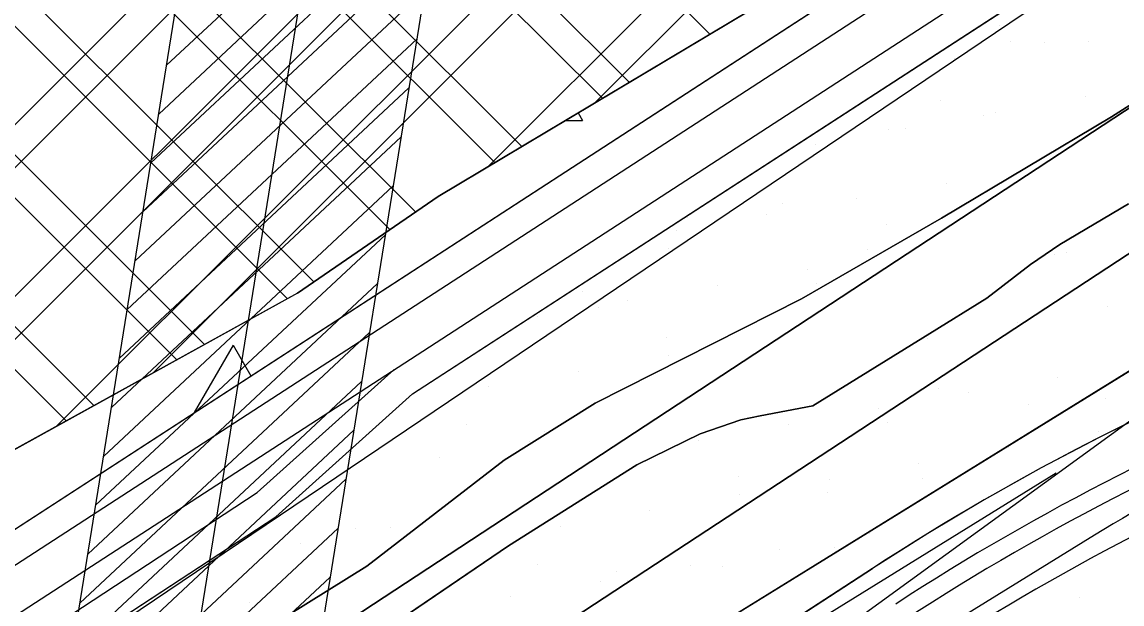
# Model space of a CAD drawing. Extents: x 419109 to 421295, y 4452223 to 4457798.
# Drawn here: x 419773.5 to 419954.6, y 4454673.2 to 4454769.1 of the extents above; entities that cross this region are included whole.
import ezdxf

# ---------------------------------------------------------------- set-up
doc = ezdxf.new("R2010")
doc.units = 0
for name, color, linetype in [('ADAKENARI', 7, 'Continuous'), ('Default', 7, 'Continuous'), ('KALDIRIM', 7, 'Continuous'), ('KALDIRIM_FAT', 7, 'Continuous'), ('PL_AGACLANDIRILACAK', 7, 'Continuous'), ('PL_AYA_PARK_DINLENME', 7, 'Continuous'), ('PL_TA_K_DERE', 7, 'Continuous'), ('PL_TOPLU_ISYERI', 7, 'Continuous'), ('SN_KENTSEL_DONUSUM', 7, 'Continuous'), ('TA_ENH_154', 7, 'Continuous'), ('TA_ENH_KORUMA', 7, 'Continuous'), ('TA_ENH_TARAMA', 7, 'Continuous'), ('TR_PARKALANI', 7, 'Continuous'), ('TRFAT_AĞAÇLANDıRıLAC', 7, 'Continuous'), ('TRFAT_PARKALANI', 7, 'Continuous'), ('TRFAT_TOPLUİŞYERLERİ', 7, 'Continuous')]:
    doc.layers.add(name, color=color, linetype=linetype)

# ---------------------------------------------------------------- blocks, each defined once
blk = doc.blocks.new('POINT_DISPLAY')
at = {"layer": 'Default'}
blk.add_line((0, 0), (0, 0), dxfattribs=at)

msp = doc.modelspace()

# ---------------------------------------------------------------- linework, layer by layer
at = {"layer": 'ADAKENARI'}
for p, q in [((419748.1, 4454669.86), (419950.72, 4454801.48)), ((419841.97, 4454740.37), (419945.18, 4454802.01)), ((419837.78, 4454707.85), (419952.72, 4454782.5)), ((419974.52, 4454767.27), (419952.83, 4454753.46)), ((419952.83, 4454753.46), (419924.85, 4454736.81)), ((419818.8, 4454724.42), (419841.97, 4454740.37)), ((419944.35, 4454732.44), (419955.65, 4454739.17)), ((419924.85, 4454736.81), (419901.83, 4454723.48)), ((419939.53, 4454729.16), (419944.35, 4454732.44)), ((419932.32, 4454723.62), (419939.53, 4454729.16)), ((419818.8, 4454724.42), (419762.63, 4454693.36)), ((419922.96, 4454717.76), (419932.32, 4454723.62)), ((419901.83, 4454723.48), (419867.81, 4454706.32)), ((419965.9, 4454717.86), (419616, 4454501.6)), ((419903.69, 4454705.88), (419922.96, 4454717.76)), ((419815.24, 4454687.59), (419837.78, 4454707.85)), ((419867.81, 4454706.32), (419852.84, 4454696.9)), ((419895.01, 4454704.21), (419903.69, 4454705.88)), ((419891.82, 4454703.55), (419895.01, 4454704.21)), ((419885.11, 4454701.23), (419891.82, 4454703.55)), ((419874.68, 4454696.16), (419885.11, 4454701.23)), ((419852.84, 4454696.9), (419830.24, 4454679.44)), ((419853.58, 4454682.81), (419874.68, 4454696.16)), ((419762.85, 4454653.24), (419815.24, 4454687.59)), ((419821.53, 4454661.01), (419853.58, 4454682.81)), ((419830.24, 4454679.44), (419813.93, 4454669.29)), ((419838.5, 4454630.25), (419913.5, 4454679.08))]:
    msp.add_line(p, q, dxfattribs=at)
for radius in [404.07, 387.07]:
    msp.add_arc((420133.97, 4454340.46), radius, 110.8356, 123.0679, dxfattribs=at)
at = {"layer": 'KALDIRIM'}
msp.add_line((419943.75, 4454694.77), (419619.96, 4454494.64), dxfattribs=at)
at = {"layer": 'KALDIRIM_FAT'}
for p, q in [((419750.81, 4454665.66), (419958.74, 4454800.72)), ((419722.05, 4454638.63), (419950.63, 4454787.11)), ((419812.18, 4454691.57), (419834.73, 4454711.83)), ((419759.12, 4454656.78), (419812.18, 4454691.57))]:
    msp.add_line(p, q, dxfattribs=at)
for radius in [397.07, 394.07]:
    msp.add_arc((420133.97, 4454340.46), radius, 110.8356, 123.0679, dxfattribs=at)
at = {"layer": 'PL_AGACLANDIRILACAK'}
for points in [[(419734.87, 4454685.35), (419736.55, 4454677.53), (419724.82, 4454675.01), (419723.14, 4454682.83), (419721.16, 4454682.4), (419675.55, 4454893), (419798.07, 4454919.51), (419816.02, 4454916.03), (419816.87, 4454943.14), (419800.16, 4454954.39), (419766.31, 4454938.21), (419641.68, 4454911.26), (419659.62, 4454827.2), (419683.27, 4454716.35), (419699.73, 4454639.2), (419699.79, 4454638.92), (419748.1, 4454669.86), (419950.72, 4454801.48)], [(419945.18, 4454802.01), (419841.97, 4454740.37), (419818.8, 4454724.42), (419762.63, 4454693.36)]]:
    msp.add_lwpolyline(points, dxfattribs=at)
at = {"layer": 'PL_AYA_PARK_DINLENME'}
for points in [[(419973.07, 4454793.89), (419753.58, 4454645.73), (419751.47, 4454644.33), (419749.34, 4454642.96), (419747.19, 4454641.62), (419745.02, 4454640.32), (419742.83, 4454639.04), (419740.62, 4454637.8), (419738.39, 4454636.6), (419736.15, 4454635.42), (419223.08, 4454371.88)], [(419762.85, 4454653.24), (419815.24, 4454687.59), (419837.78, 4454707.85), (419952.72, 4454782.5), (419962.51, 4454788.63)], [(419974.52, 4454767.27), (419952.83, 4454753.46), (419924.85, 4454736.81), (419901.83, 4454723.48), (419867.81, 4454706.32), (419852.84, 4454696.9), (419830.24, 4454679.44), (419813.93, 4454669.29)], [(419602.02, 4454535.21), (419811.51, 4454660.19), (419960.43, 4454757.97)], [(419968.96, 4454739.65), (419822.13, 4454643.23), (419611.65, 4454517.66)], [(419821.53, 4454661.01), (419853.58, 4454682.81), (419874.68, 4454696.16), (419885.11, 4454701.23), (419891.82, 4454703.55), (419895.01, 4454704.21), (419903.69, 4454705.88), (419922.96, 4454717.76), (419932.32, 4454723.62), (419939.53, 4454729.16), (419944.35, 4454732.44), (419955.65, 4454739.17)], [(419616, 4454501.6), (419965.9, 4454717.86)], [(419950.06, 4454684.56), (419784.1, 4454581.98), (419782.93, 4454581.26), (419780.15, 4454567.8), (419792.84, 4454549.61), (419917.2, 4454633.26), (420013.13, 4454679.08), (420027.16, 4454685.78), (420021.14, 4454703.64), (420017.59, 4454714.18), (420012.31, 4454712.4), (420001.65, 4454708.8)], [(419960.5, 4454705.4), (419950.83, 4454700.64), (419941.28, 4454695.63), (419931.87, 4454690.36), (419922.61, 4454684.84), (419913.5, 4454679.08), (419838.5, 4454630.25)]]:
    msp.add_lwpolyline(points, dxfattribs=at)
msp.add_arc((420081.5, 4454471.9), 250, 108.6279, 121.7192, dxfattribs=at)
at = {"layer": 'PL_TA_K_DERE'}
for points in [[(419974.52, 4454767.27), (419952.83, 4454753.46), (419924.85, 4454736.81), (419901.83, 4454723.48), (419867.81, 4454706.32), (419852.84, 4454696.9), (419830.24, 4454679.44), (419813.93, 4454669.29)], [(419813.93, 4454669.29), (419830.24, 4454679.44), (419852.84, 4454696.9), (419867.81, 4454706.32), (419901.83, 4454723.48), (419924.85, 4454736.81), (419952.83, 4454753.46), (419974.52, 4454767.27)], [(419960.43, 4454757.97), (419811.51, 4454660.19), (419602.02, 4454535.21)], [(419611.65, 4454517.66), (419822.13, 4454643.23), (419968.96, 4454739.65)], [(419821.53, 4454661.01), (419853.58, 4454682.81), (419874.68, 4454696.16), (419885.11, 4454701.23), (419891.82, 4454703.55), (419895.01, 4454704.21), (419903.69, 4454705.88), (419922.96, 4454717.76), (419932.32, 4454723.62), (419939.53, 4454729.16), (419944.35, 4454732.44), (419955.65, 4454739.17)], [(419955.65, 4454739.17), (419944.35, 4454732.44), (419939.53, 4454729.16), (419932.32, 4454723.62), (419922.96, 4454717.76), (419903.69, 4454705.88), (419895.01, 4454704.21), (419891.82, 4454703.55), (419885.11, 4454701.23), (419874.68, 4454696.16), (419853.58, 4454682.81), (419821.53, 4454661.01)]]:
    msp.add_lwpolyline(points, dxfattribs=at)
at = {"layer": 'PL_TOPLU_ISYERI'}
msp.add_lwpolyline([(419945.18, 4454802.01), (419841.97, 4454740.37), (419818.8, 4454724.42), (419762.63, 4454693.36)], dxfattribs=at)
at = {"layer": 'SN_KENTSEL_DONUSUM'}
msp.add_line((419789.03, 4454582.16), (419975.63, 4454717.8), dxfattribs=at)
at = {"layer": 'TA_ENH_154'}
msp.add_lwpolyline([(421244.23, 4452871.73), (420603.45, 4452866.93), (420104.11, 4452747.15), (419709.07, 4452649.72), (419353.3, 4452559.56), (419284.53, 4452601.29), (419287.68, 4452599.87), (419484.08, 4452691.72), (419833.95, 4454863.94), (419862.83, 4455014.24)], dxfattribs=at)
at = {"layer": 'TA_ENH_KORUMA'}
msp.add_line((419466.02, 4452705.35), (419814.25, 4454867.42), dxfattribs=at)
msp.add_lwpolyline([(419883.15, 4455014.02), (419853.65, 4454860.46), (419502.14, 4452678.09), (419329.55, 4452597.37), (419356.51, 4452581.01), (419704.22, 4452669.12), (420099.38, 4452766.58), (420601.01, 4452886.92), (421244.44, 4452891.74)], dxfattribs=at)
at = {"layer": 'TA_ENH_TARAMA'}
for p, q in [((419797.27, 4454762), (419844.97, 4454806.58)), ((419795.97, 4454753.94), (419843.67, 4454798.52)), ((419794.67, 4454745.89), (419842.37, 4454790.46)), ((419793.37, 4454737.83), (419841.07, 4454782.41)), ((419792.08, 4454729.77), (419839.78, 4454774.35)), ((419790.78, 4454721.71), (419838.48, 4454766.29)), ((419789.48, 4454713.66), (419837.18, 4454758.24)), ((419788.18, 4454705.6), (419835.88, 4454750.18)), ((419786.89, 4454697.54), (419834.59, 4454742.12)), ((419785.59, 4454689.49), (419833.29, 4454734.06)), ((419784.29, 4454681.43), (419831.99, 4454726.01)), ((419782.99, 4454673.37), (419830.69, 4454717.95)), ((419781.69, 4454665.31), (419829.39, 4454709.89)), ((419780.4, 4454657.26), (419828.1, 4454701.84)), ((419779.1, 4454649.2), (419826.8, 4454693.78)), ((419777.8, 4454641.14), (419825.5, 4454685.72)), ((419776.5, 4454633.09), (419824.2, 4454677.66))]:
    msp.add_line(p, q, dxfattribs=at)
at = {"layer": 'TRFAT_AĞAÇLANDıRıLAC'}
for p, q in [((419862.92, 4454752.88), (419865.75, 4454752.88)), ((419865.02, 4454754.14), (419865.75, 4454752.88)), ((419808.25, 4454715.86), (419801.83, 4454704.76)), ((419808.25, 4454715.86), (419811.16, 4454710.82))]:
    msp.add_line(p, q, dxfattribs=at)
at = {"layer": 'TRFAT_PARKALANI'}
for p, q in [((419934.34, 4454768.47), (419934.34, 4454768.47)), ((419936.17, 4454765.88), (419936.17, 4454765.88)), ((419941.83, 4454765.72), (419941.83, 4454765.72)), ((419949.11, 4454765.87), (419949.11, 4454765.87)), ((419927.06, 4454763.12), (419927.06, 4454763.12)), ((419924.68, 4454756.24), (419924.68, 4454756.24)), ((419948.49, 4454756.75), (419948.49, 4454756.75)), ((419931.74, 4454753.7), (419931.74, 4454753.7)), ((419933.72, 4454754.14), (419933.72, 4454754.14)), ((419916.1, 4454751.38), (419916.1, 4454751.38)), ((419918.95, 4454751.54), (419918.95, 4454751.54)), ((419904.18, 4454748.93), (419904.18, 4454748.93)), ((419925.61, 4454742.56), (419925.61, 4454742.56)), ((419910.84, 4454739.95), (419910.84, 4454739.95)), ((419898.72, 4454739.21), (419898.72, 4454739.21)), ((419883.08, 4454736.89), (419883.08, 4454736.89)), ((419896.06, 4454737.35), (419896.06, 4454737.35)), ((419881.29, 4454734.74), (419881.29, 4454734.74)), ((419915.79, 4454735.72), (419915.79, 4454735.72)), ((419879.95, 4454731.76), (419879.95, 4454731.76)), ((419912.62, 4454731.68), (419912.62, 4454731.68)), ((419945.47, 4454731.16), (419945.47, 4454731.16)), ((419943.49, 4454730.72), (419943.49, 4454730.72)), ((419902.72, 4454728.37), (419902.72, 4454728.37)), ((419887.95, 4454725.76), (419887.95, 4454725.76)), ((419904.3, 4454726.08), (419904.3, 4454726.08)), ((419865.7, 4454724.73), (419865.7, 4454724.73)), ((419868.46, 4454722.12), (419868.46, 4454722.12)), ((419873.18, 4454723.16), (419873.18, 4454723.16)), ((419952.13, 4454722.18), (419952.13, 4454722.18)), ((419858.41, 4454720.55), (419858.41, 4454720.55)), ((419937.36, 4454719.57), (419937.36, 4454719.57)), ((419879.61, 4454717.2), (419879.61, 4454717.2)), ((419922.59, 4454716.97), (419922.59, 4454716.97)), ((419879.84, 4454714.18), (419879.84, 4454714.18)), ((419927.54, 4454712.74), (419927.54, 4454712.74)), ((419865.07, 4454711.57), (419865.07, 4454711.57)), ((419944.02, 4454710.59), (419944.02, 4454710.59)), ((419850.3, 4454708.97), (419850.3, 4454708.97)), ((419924.38, 4454708.7), (419924.38, 4454708.7)), ((419929.25, 4454707.99), (419929.25, 4454707.99)), ((419939.15, 4454706.09), (419939.15, 4454706.09)), ((419951.89, 4454707.06), (419951.89, 4454707.06)), ((419914.48, 4454705.38), (419914.48, 4454705.38)), ((419846.59, 4454702.71), (419846.59, 4454702.71)), ((419899.71, 4454702.78), (419899.71, 4454702.78)), ((419916.05, 4454703.1), (419916.05, 4454703.1)), ((419856.96, 4454699.99), (419856.96, 4454699.99)), ((419859.57, 4454701.6), (419859.57, 4454701.6)), ((419884.93, 4454700.17), (419884.93, 4454700.17)), ((419950.68, 4454701.61), (419950.68, 4454701.61)), ((419935.91, 4454699.01), (419935.91, 4454699.01)), ((419842.19, 4454697.38), (419842.19, 4454697.38)), ((419921.14, 4454696.4), (419921.14, 4454696.4)), ((419827.41, 4454694.78), (419827.41, 4454694.78)), ((419891.36, 4454694.21), (419891.36, 4454694.21)), ((419906.37, 4454693.8), (419906.37, 4454693.8)), ((419921.77, 4454693.93), (419921.77, 4454693.93)), ((419891.59, 4454691.19), (419891.59, 4454691.19)), ((419906.13, 4454691.61), (419906.13, 4454691.61)), ((419876.82, 4454688.59), (419876.82, 4454688.59)), ((419828.35, 4454685.62), (419828.35, 4454685.62)), ((419834.07, 4454685.8), (419834.07, 4454685.8)), ((419862.05, 4454685.98), (419862.05, 4454685.98)), ((419913.03, 4454684.82), (419913.03, 4454684.82)), ((419819.3, 4454683.19), (419819.3, 4454683.19)), ((419898.25, 4454682.21), (419898.25, 4454682.21)), ((419907.16, 4454682.58), (419907.16, 4454682.58)), ((419858.34, 4454679.73), (419858.34, 4454679.73)), ((419871.32, 4454678.62), (419871.32, 4454678.62)), ((419883.48, 4454679.61), (419883.48, 4454679.61)), ((419888.76, 4454679.44), (419888.76, 4454679.44)), ((419868.71, 4454677), (419868.71, 4454677)), ((419873.12, 4454677.12), (419873.12, 4454677.12)), ((419810.97, 4454673.45), (419810.97, 4454673.45)), ((419853.94, 4454674.4), (419853.94, 4454674.4))]:
    msp.add_line(p, q, dxfattribs=at)
at = {"layer": 'TRFAT_TOPLUİŞYERLERİ'}
for p, q in [((419704.96, 4454899.37), (419855.74, 4454748.59)), ((419699.15, 4454898.11), (419851.31, 4454745.95)), ((419921.33, 4454844.67), (419779.17, 4454702.51)), ((419926.76, 4454843.02), (419794.99, 4454711.25)), ((419689.12, 4454830.36), (419803.51, 4454715.97)), ((419858.05, 4454830.89), (419719.1, 4454691.93)), ((419849.01, 4454828.92), (419717.84, 4454697.75)), ((419935.25, 4454830.31), (419850.29, 4454745.34)), ((419939.73, 4454827.71), (419867.84, 4454755.82)), ((419691.08, 4454821.33), (419798.96, 4454713.45)), ((419696.94, 4454794.25), (419785.3, 4454705.9)), ((419780.9, 4454795.14), (419838.24, 4454737.81)), ((419860.35, 4454793.48), (419886.73, 4454767.1)), ((419780.9, 4454788.07), (419834.05, 4454734.92)), ((419698.89, 4454785.23), (419780.75, 4454703.38)), ((419848.88, 4454783.74), (419873.45, 4454759.17)), ((419829.06, 4454780.68), (419724.57, 4454676.19)), ((419760.3, 4454780.39), (419817.17, 4454723.52)), ((419767.37, 4454780.39), (419821.49, 4454726.27)), ((419845.58, 4454779.97), (419869.02, 4454756.53)), ((419832.55, 4454777.1), (419745.03, 4454689.58))]:
    msp.add_line(p, q, dxfattribs=at)

# ---------------------------------------------------------------- block references
at = {"layer": 'TR_PARKALANI', "xscale": 0.1, "yscale": 0.10000000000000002}
for p in [(419949.9, 4454681.09), (419947.52, 4454674.21)]:
    msp.add_blockref('POINT_DISPLAY', p, dxfattribs=at)

doc.saveas('drawing.dxf')
